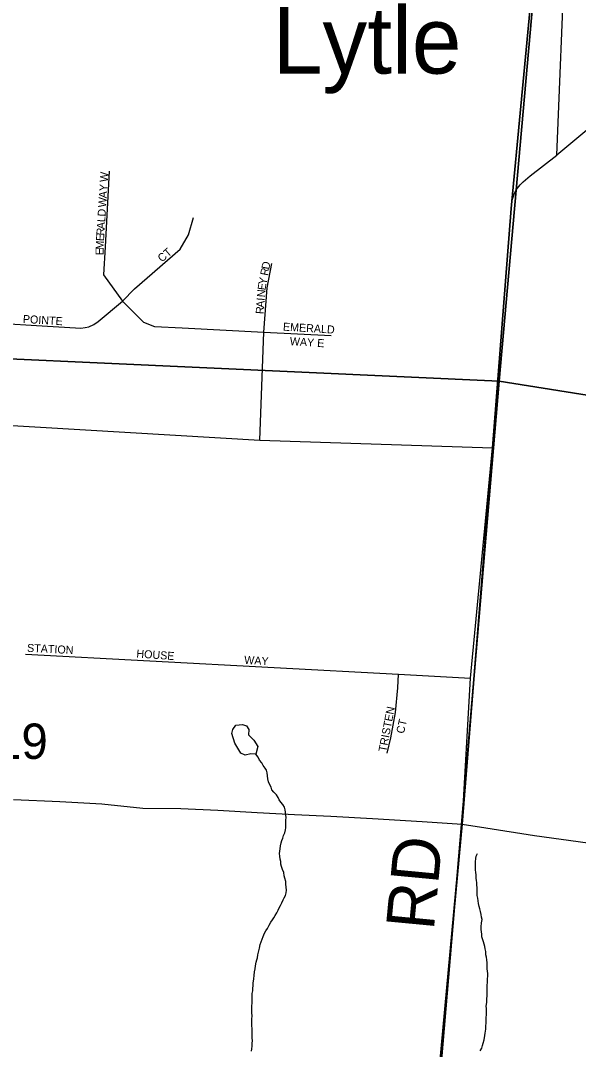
# Model space of a CAD drawing. Extents: x 1310247 to 1664935, y 284496 to 704931.
# Drawn here: x 1504221 to 1507703, y 565817 to 572243 of the extents above; entities that cross this region are included whole.
import ezdxf

# ---------------------------------------------------------------- set-up
doc = ezdxf.new("R2010")
doc.units = 0
for name, color, linetype in [('GM_P_State_Location', 7, 'Continuous'), ('GM_X_Adjacent_County', 7, 'Continuous'), ('GM_X_County', 7, 'Continuous'), ('GM_X_County_Road_Text', 7, 'Continuous'), ('GM_X_County_Subdivision_Text', 7, 'Continuous'), ('GM_X_Interstate_Route', 7, 'Continuous'), ('GM_X_Interstate_Shield', 7, 'Continuous'), ('GM_X_Minor_River_Text', 7, 'Continuous'), ('GM_X_State_Location', 7, 'Continuous'), ('GM_X_Township_Road', 7, 'Continuous'), ('GM_X_US_Location', 7, 'Continuous')]:
    doc.layers.add(name, color=color, linetype=linetype)

msp = doc.modelspace()

# ---------------------------------------------------------------- linework, layer by layer
at = {"layer": 'GM_X_Adjacent_County'}
for points in [[(1499830.9, 580274.1), (1508027.8, 579405.8), (1507660, 575430.8), (1507563.8, 574289.5), (1507446.2, 572919.9), (1507439.6, 572797.4), (1507443.5, 572765.6), (1507287.6, 571116), (1507284, 571068.6), (1507167.7, 569574.2), (1506976.9, 567223.6), (1506288.1, 559784), (1506243, 559201.1), (1505605.2, 552533.9), (1505593.6, 552412), (1505205.4, 547972.3), (1504869, 544272.2), (1504720.2, 542599), (1503488.5, 542713.6)], [(1505205.4, 547972.3), (1505593.6, 552412), (1505605.2, 552533.9), (1506243, 559201.1), (1506288.1, 559784), (1506976.9, 567223.6), (1507167.7, 569574.2), (1507284, 571068.6), (1507287.6, 571116), (1507443.5, 572765.6)]]:
    msp.add_lwpolyline(points, dxfattribs=at)
at = {"layer": 'GM_X_County'}
for points in [[(1502166.7, 575711.6), (1507692, 575422.1), (1507208.4, 569990.4), (1501640.4, 570244.6)], [(1507692, 575422.1), (1513174.7, 574552.9), (1512712.5, 569114.3), (1507208.4, 569990.4)], [(1501640.4, 570244.6), (1507208.4, 569990.4), (1506749.2, 564576.1), (1501203.7, 564857.8)], [(1512712.5, 569114.3), (1512215, 563708.3), (1506749.2, 564576.1), (1507208.4, 569990.4)]]:
    msp.add_lwpolyline(points, close=True, dxfattribs=at)
at = {"layer": 'GM_X_County_Road_Text'}
for points in [[(1507569, 571403.3), (1507620.8, 572679.8)], [(1508719.7, 572501.8), (1508503.3, 572242.9), (1508381.4, 572097.4), (1508300.8, 572016.2), (1508182.5, 571913.8), (1507989.8, 571753.1), (1507742.4, 571549.4), (1507569, 571403.3)], [(1507357.9, 571235.2), (1507401.7, 571273.5), (1507569, 571403.3)], [(1506972.1, 567171.5), (1506976.9, 567223.6), (1507030.3, 568136.8), (1507167.7, 569574.3), (1507284.1, 571068.6), (1507287.6, 571116), (1507302.8, 571159.3), (1507314.8, 571186), (1507338.6, 571218.3), (1507357.9, 571235.2)], [(1506288.1, 559784), (1506972.1, 567171.5)]]:
    msp.add_lwpolyline(points, dxfattribs=at)
at = {"layer": 'GM_X_County_Subdivision_Text'}
msp.add_lwpolyline([(1498877.7, 569236.8), (1499148.3, 569227.6), (1499557.6, 569211.5), (1499879.8, 569194.2), (1500097.7, 569184.1), (1500308.4, 569190.2), (1500779.6, 569211.5), (1500989.3, 569230.7), (1501230.1, 569273.8), (1501330.8, 569290.5), (1501649, 569353.3), (1502003.6, 569452.6), (1502313.7, 569537.7), (1502523.4, 569595.5), (1502777.7, 569663.4), (1503222.6, 569740.4), (1503332, 569756.6), (1503502.2, 569752.5), (1504062.5, 569720.1), (1505715.2, 569622.8), (1507167.7, 569574.3)], dxfattribs=at)
at = {"layer": 'GM_X_Interstate_Shield'}
for points in [[(1504175.7, 567377.9), (1504466.2, 567365.9), (1504728.4, 567350.4), (1504984.4, 567323), (1505220.9, 567322.1), (1505451.3, 567311.3), (1505697.5, 567296.2), (1505929.8, 567283.4), (1506158.1, 567274.6), (1506418.3, 567259.2), (1506728.7, 567240.7), (1506976.9, 567223.6)], [(1506976.9, 567223.6), (1507124.7, 567200.4), (1507428.4, 567154), (1507762.2, 567107), (1508030, 567065.4), (1508359.7, 567018.4), (1508633.5, 566976.7), (1508937.2, 566932.3), (1509197.1, 566896.8), (1509329.3, 566876.4), (1509329.5, 566876.3)]]:
    msp.add_lwpolyline(points, dxfattribs=at)
at = {"layer": 'GM_X_Minor_River_Text'}
for points in [[(1505689.4, 567660.3), (1505658.4, 567663.2), (1505622.2, 567653.9), (1505596.4, 567666.5), (1505557.7, 567729.6), (1505539.1, 567790.2), (1505545.7, 567816.2), (1505564.3, 567841.9), (1505606.5, 567847), (1505630.3, 567838.4), (1505645.8, 567816)], [(1505645.8, 567816), (1505643.1, 567781.9), (1505658.8, 567767.5), (1505676.4, 567749.1), (1505701.5, 567708.4), (1505689.4, 567660.3)], [(1505869.5, 567170), (1505873.9, 567188), (1505876.3, 567202), (1505876.6, 567216), (1505877.1, 567234), (1505877.5, 567248.1), (1505877.9, 567266.2), (1505876.3, 567280.2), (1505874.7, 567298.3), (1505873.1, 567312.4), (1505867.5, 567330.7), (1505857.9, 567346.9), (1505846.3, 567361.3), (1505834.6, 567375.6), (1505828.9, 567389.8), (1505817.3, 567406.2), (1505801.7, 567424.7), (1505790.1, 567439), (1505784.4, 567455.2), (1505774.9, 567473.5), (1505769.2, 567487.7), (1505763.7, 567507.9), (1505762.2, 567526), (1505760.6, 567544.1), (1505755, 567560.3), (1505747.4, 567574.6), (1505735.7, 567590.9), (1505726.1, 567607.2), (1505712.5, 567623.6), (1505702.9, 567641.9), (1505689.4, 567660.3)], [(1505662.1, 565806.3), (1505664.4, 565820.3), (1505666.8, 565836.2), (1505667.3, 565856.3), (1505667.7, 565870.3), (1505666.2, 565888.4), (1505666.5, 565902.5), (1505666.9, 565916.5), (1505667.3, 565932.6), (1505665.6, 565946.7), (1505664.1, 565964.8), (1505664.6, 565984.8), (1505665.1, 566004.9), (1505665.7, 566027), (1505664.1, 566045.1), (1505664.6, 566061.1), (1505665.2, 566087.2), (1505665.7, 566107.2), (1505666.2, 566125.3), (1505666.7, 566145.4), (1505667.2, 566165.4), (1505669.7, 566183.4), (1505670, 566197.5), (1505672.5, 566215.5), (1505672.9, 566231.5), (1505677.6, 566257.5), (1505678.2, 566279.6), (1505680.7, 566301.6), (1505685.2, 566319.5), (1505687.7, 566339.5), (1505692.3, 566361.5), (1505694.7, 566375.5), (1505699, 566389.4), (1505701.5, 566407.4), (1505705.9, 566423.4), (1505712.6, 566449.3), (1505717.2, 566471.3), (1505721.6, 566489.2), (1505728.1, 566505.1), (1505734.5, 566523), (1505743.1, 566542.9), (1505751.5, 566556.7), (1505761.9, 566572.5), (1505772.4, 566592.3), (1505783, 566612.1), (1505793.4, 566625.9), (1505801.7, 566639.8), (1505810.1, 566653.6), (1505820.6, 566669.4), (1505829, 566687.2), (1505835.4, 566701.1), (1505843.8, 566715), (1505852.3, 566732.8), (1505860.8, 566750.7), (1505867.1, 566764.6), (1505873.5, 566778.5), (1505877.9, 566794.4), (1505880.4, 566812.4), (1505878.8, 566830.5), (1505877.3, 566848.6), (1505875.8, 566866.7), (1505870.3, 566886.9), (1505866.6, 566901.1), (1505863.1, 566921.3), (1505855.6, 566941.5), (1505850, 566959.7), (1505846.4, 566973.9), (1505844.8, 566990), (1505841.2, 567006.1), (1505839.6, 567024.2), (1505838.1, 567040.3), (1505838.4, 567054.4), (1505840.8, 567070.4), (1505843.3, 567088.4), (1505847.8, 567106.3), (1505852.2, 567122.3), (1505858.6, 567136.2), (1505863, 567152.1), (1505869.5, 567170)], [(1507124.3, 565944.2), (1507124.7, 565958.2), (1507127.4, 565986.2), (1507127.7, 566000.3), (1507128.1, 566016.3), (1507128.6, 566032.4), (1507129.2, 566056.4), (1507129.6, 566072.5), (1507127.9, 566086.6), (1507130.6, 566110.6), (1507131.1, 566130.7), (1507133.6, 566152.7), (1507134.3, 566176.8), (1507132.9, 566200.9), (1507133.2, 566214.9), (1507135.9, 566238.9), (1507136.3, 566255), (1507136.8, 566277), (1507137.2, 566291.1), (1507133.9, 566319.3), (1507134.4, 566337.3), (1507132.9, 566357.4), (1507131.3, 566375.5), (1507129.8, 566393.7), (1507126.1, 566407.8), (1507124.6, 566427.9), (1507121.1, 566446), (1507119.4, 566460.1), (1507113.8, 566474.3), (1507110.1, 566488.5), (1507104.6, 566506.7), (1507100.9, 566520.8), (1507099.3, 566536.9), (1507097.7, 566551), (1507096, 566565.1), (1507096.5, 566583.2), (1507099.1, 566607.2), (1507101.7, 566629.2), (1507098, 566643.3), (1507096.4, 566659.4), (1507090.9, 566677.6), (1507087.3, 566695.8), (1507083.7, 566709.9), (1507080.1, 566728.1), (1507076.5, 566744.2), (1507075, 566762.3), (1507071.4, 566778.5), (1507071.8, 566794.5), (1507070.2, 566812.6), (1507070.7, 566828.7), (1507069, 566842.8), (1507069.4, 566858.8), (1507067.8, 566872.9), (1507064.1, 566887.1), (1507064.6, 566905.1), (1507063, 566923.2), (1507061.4, 566937.3), (1507059.8, 566953.4), (1507060.3, 566971.5), (1507060.7, 566989.5), (1507063.2, 567009.5), (1507065.6, 567023.5), (1507072.1, 567041.4)], [(1507090.7, 565808.5), (1507099.2, 565824.4), (1507103.6, 565842.3), (1507108, 565856.3), (1507114.5, 565876.2), (1507119.3, 565904.2), (1507121.6, 565918.1), (1507124.3, 565944.2)]]:
    msp.add_lwpolyline(points, dxfattribs=at)
at = {"layer": 'GM_X_State_Location'}
for points in [[(1504773.9, 571302.1), (1504748, 570830.3), (1504738.2, 570656.2), (1504857.6, 570490.6), (1504987.4, 570358.6), (1505056.6, 570332.6), (1505230, 570324.7), (1505738.8, 570297.8)], [(1503625, 570224.3), (1503722.1, 570321.9), (1503741, 570335), (1503776.6, 570353.8), (1503815.2, 570359.6), (1504117.5, 570351.5), (1504320.3, 570339.7), (1504563.7, 570324.1), (1504597, 570322.9), (1504624.3, 570326.5), (1504645.9, 570330.6), (1504677.6, 570344.7), (1504704.9, 570363.5), (1504857.6, 570490.6), (1504931.7, 570568.4), (1505217.5, 570814.7), (1505269, 570905.8), (1505300.7, 571012.8)], [(1505715.2, 569622.8), (1505738.8, 570297.8), (1505761.1, 570573.9), (1505789.9, 570726.5)], [(1505738.8, 570297.8), (1506160, 570276.8)], [(1504251.5, 568284.9), (1506580.4, 568160.8), (1507030.3, 568136.8)], [(1506508.4, 567667.8), (1506531.9, 567762.8), (1506560.7, 567920.7), (1506575.7, 568075.5), (1506580.4, 568160.8)]]:
    msp.add_lwpolyline(points, dxfattribs=at)

# ---------------------------------------------------------------- texts
at = {"layer": 'GM_P_State_Location'}
for s, rotation, p in [('W', 86.27076, (1504764.9, 571233.2)), ('Y', 86.28818, (1504761.2, 571176.1)), ('W', 86.28125, (1504754.6, 571075.1)), ('A', 86.28187, (1504758.3, 571132.2)), ('L', 86.30477, (1504748.7, 570982.9)), ('D', 86.28187, (1504750.9, 571018)), ('R', 86.30548, (1504743.3, 570899.5)), ('A', 86.28187, (1504745.8, 570939)), ('E', 86.335, (1504741, 570864.4)), ('E', 89.86344, (1504738.8, 570777.2)), ('M', 87.63224, (1504738.8, 570811.9)), ('CT', 40.60386, (1505102.8, 570731.6)), ('R', 78.97646, (1505764.8, 570647.1)), ('D', 79.00718, (1505772.4, 570686)), ('Y', 79.25147, (1505754.1, 570591)), ('N', 85.4206, (1505746.2, 570513.7)), ('E', 82.46134, (1505749.6, 570556.8)), ('A', 85.45489, (1505740.9, 570447.9)), ('I', 85.4034, (1505744.4, 570491.7)), ('R', 85.42994, (1505737.8, 570408.4)), ('POINTE', 356.48742, (1504233.7, 570355.4)), ('EMERALD', 356.57866, (1505857.5, 570307)), ('WAY E', 356.17851, (1505900.2, 570216.8)), ('STATION', 357.09067, (1504260.2, 568300.7)), ('HOUSE', 355.9166, (1504942.4, 568265.4)), ('WAY', 356.53377, (1505615.5, 568225.8)), ('TRISTEN', 79.07609, (1506503.3, 567672.6)), ('CT', 77.46475, (1506613.7, 567786.2))]:
    msp.add_text(s, height=50, rotation=rotation, dxfattribs=at).set_placement(p)
at = {"layer": 'GM_X_Interstate_Route'}
msp.add_text('Lytle', height=417, rotation=0.00001, dxfattribs=at).set_placement((1505795.4, 571912.2))
at = {"layer": 'GM_X_Township_Road'}
msp.add_text('RD', height=300, rotation=84.58429, dxfattribs=at).set_placement((1506799.9, 566555.6))
at = {"layer": 'GM_X_US_Location'}
msp.add_text('19', height=221, rotation=0.00001, dxfattribs=at).set_placement((1504061.8, 567631.5))

doc.saveas('drawing.dxf')
